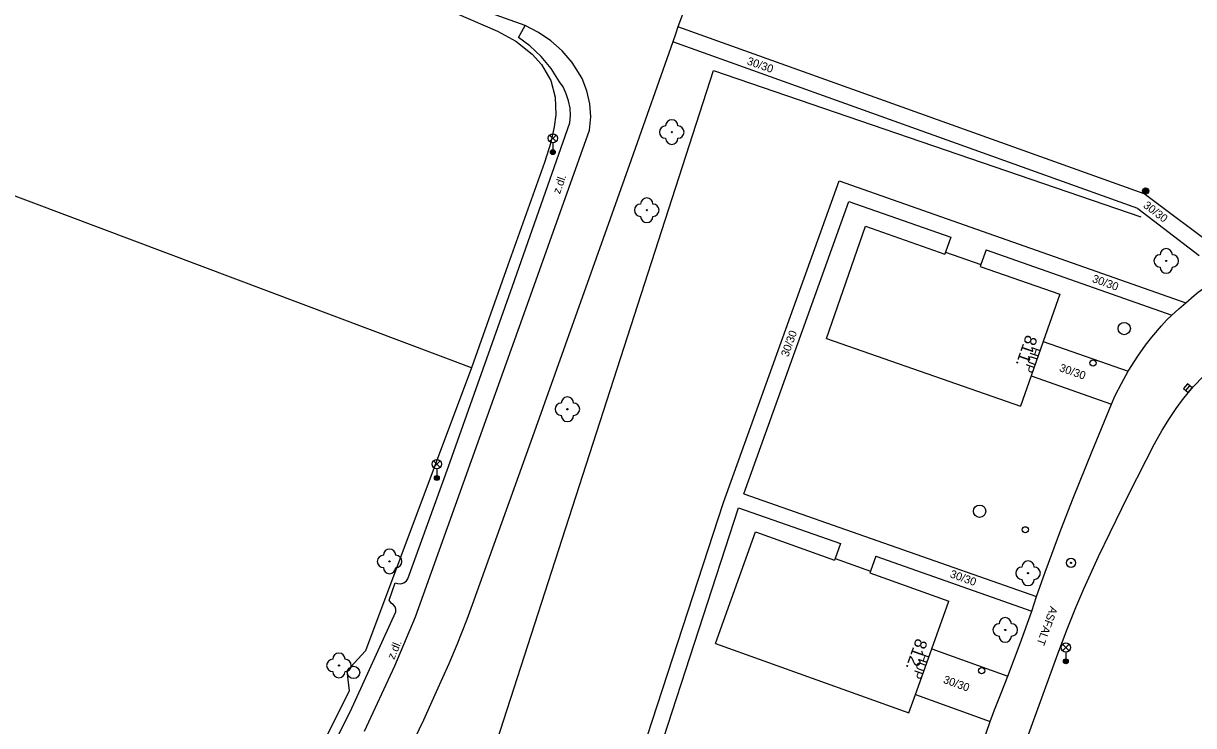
# Model space of a CAD drawing. Extents: x -539515 to -538098, y -1182060 to -1180157.
# Drawn here: x -538413 to -538318, y -1181014 to -1180956.9 of the extents above; entities that cross this region are included whole.
import ezdxf

# ---------------------------------------------------------------- set-up
doc = ezdxf.new("R2010")
doc.units = 0
for name, color, linetype in [('Vrstva 10', 7, 'Continuous'), ('Vrstva 11', 7, 'Continuous'), ('Vrstva 21', 7, 'Continuous'), ('Vrstva 22', 7, 'Continuous'), ('Vrstva 25', 7, 'Continuous'), ('Vrstva 27', 7, 'Continuous'), ('Vrstva 28', 7, 'Continuous'), ('Vrstva 33', 7, 'Continuous'), ('Vrstva 40', 7, 'Continuous'), ('Vrstva 41', 7, 'Continuous'), ('Vrstva 47', 7, 'Continuous'), ('Vrstva 5', 7, 'Continuous'), ('Vrstva 7', 7, 'Continuous')]:
    doc.layers.add(name, color=color, linetype=linetype)

msp = doc.modelspace()

# ---------------------------------------------------------------- linework, layer by layer
at = {"layer": 'Vrstva 10'}
for p, q in [((-538372.26, -1180957.12), (-538385.543, -1180952.352)), ((-538360.26, -1180958.45), (-538363.662, -1180968.026)), ((-538372.08, -1180979.74), (-538367.02, -1180965.61)), ((-538363.662, -1180968.026), (-538367.07, -1180977.6)), ((-538367.07, -1180977.6), (-538371.802, -1180990.878)), ((-538381.15, -1181005.13), (-538372.08, -1180979.74)), ((-538371.802, -1180990.878), (-538376.55, -1181004.15)), ((-538330.846, -1181013.176), (-538329.01, -1181008.14)), ((-538332.661, -1181018.214), (-538330.846, -1181013.176))]:
    msp.add_line(p, q, dxfattribs=at)
for points in [[(-538357.82, -1180951.73), (-538358.841, -1180954.47), (-538359.86, -1180957.21), (-538360.061, -1180957.83), (-538360.26, -1180958.45)], [(-538367.78, -1180961.14), (-538368.452, -1180960.113), (-538369.252, -1180959.182), (-538370.167, -1180958.363), (-538371.18, -1180957.67), (-538372.26, -1180957.12)], [(-538367.02, -1180965.61), (-538366.936, -1180964.542), (-538367.013, -1180963.473), (-538367.247, -1180962.428), (-538367.634, -1180961.429), (-538367.78, -1180961.14)], [(-538321.875, -1180983.069), (-538321.379, -1180982.423), (-538320.587, -1180981.494), (-538320.167, -1180981.05), (-538319.73, -1180980.62), (-538319.17, -1180980.114), (-538318.6, -1180979.62), (-538317.933, -1180979.046), (-538317.591, -1180978.768), (-538317.23, -1180978.5), (-538316.681, -1180978.15), (-538316.143, -1180977.871), (-538315.62, -1180977.65), (-538315.115, -1180977.477), (-538314.631, -1180977.343), (-538314.17, -1180977.243)], [(-538324.338, -1180987.167), (-538323.836, -1180986.168), (-538323.28, -1180985.19), (-538322.501, -1180983.959), (-538321.875, -1180983.069)], [(-538320.519, -1180989.964), (-538319.931, -1180989.011), (-538319.385, -1180988.201), (-538318.878, -1180987.513), (-538318.41, -1180986.926), (-538317.98, -1180986.426), (-538317.177, -1180985.582), (-538316.527, -1180984.977), (-538316.011, -1180984.54), (-538315.187, -1180983.912), (-538314.3, -1180983.32), (-538313.819, -1180983.042)], [(-538327.767, -1180995.498), (-538326.223, -1180991.669), (-538324.64, -1180987.85), (-538324.338, -1180987.167)], [(-538321.84, -1180992.4), (-538321.152, -1180991.084), (-538320.519, -1180989.964)], [(-538325.689, -1181000.227), (-538324.758, -1180998.268), (-538323.317, -1180995.336), (-538321.84, -1180992.4)], [(-538330.73, -1181003.48), (-538330.036, -1181001.501), (-538328.763, -1180998.062), (-538327.767, -1180995.498)], [(-538329.01, -1181008.14), (-538328.242, -1181006.12), (-538327.53, -1181004.373), (-538326.88, -1181002.857), (-538325.689, -1181000.227)], [(-538334.156, -1181012.686), (-538333.605, -1181011.314), (-538333.06, -1181009.94), (-538332.072, -1181007.3), (-538331.11, -1181004.65), (-538330.918, -1181004.066), (-538330.73, -1181003.48)], [(-538376.55, -1181004.15), (-538376.99, -1181005.34), (-538377.811, -1181007.404), (-538378.461, -1181008.938), (-538379.473, -1181011.224)], [(-538382.832, -1181009.092), (-538381.15, -1181005.13)], [(-538385.313, -1181014.404), (-538382.832, -1181009.092)], [(-538379.473, -1181011.224), (-538380.51, -1181013.5), (-538381.612, -1181015.824), (-538382.75, -1181018.13)], [(-538336.981, -1181020.866), (-538335.754, -1181017.234), (-538334.5, -1181013.61), (-538334.156, -1181012.686)]]:
    msp.add_lwpolyline(points, dxfattribs=at)
at = {"layer": 'Vrstva 11'}
for p, q in [((-538372.8, -1180958.1), (-538372.26, -1180957.12)), ((-538322.003, -1180970.77), (-538359.86, -1180957.21)), ((-538322.493, -1180971.978), (-538360.26, -1180958.45)), ((-538373.29, -1180978.29), (-538368.62, -1180965.03)), ((-538356.147, -1180995.85), (-538346.746, -1180969.737)), ((-538346.746, -1180969.737), (-538318.6, -1180979.62)), ((-538354.511, -1180995.144), (-538345.966, -1180971.407)), ((-538345.966, -1180971.407), (-538337.694, -1180974.312)), ((-538313.504, -1180977.145), (-538322.003, -1180970.77)), ((-538322.493, -1180971.978), (-538317.52, -1180975.78)), ((-538337.694, -1180974.312), (-538338.118, -1180975.525)), ((-538334.826, -1180975.319), (-538335.248, -1180976.527)), ((-538334.826, -1180975.319), (-538319.73, -1180980.62)), ((-538378.49, -1180992.92), (-538373.29, -1180978.29)), ((-538330.196, -1180982.776), (-538323.28, -1180985.19)), ((-538331.171, -1180985.57), (-538324.64, -1180987.85)), ((-538381.78, -1181002.05), (-538378.49, -1180992.92)), ((-538354.511, -1180995.144), (-538330.73, -1181003.48)), ((-538364.141, -1181020.348), (-538356.147, -1180995.85)), ((-538362.914, -1181020.778), (-538354.92, -1180996.28)), ((-538354.92, -1180996.28), (-538346.647, -1180999.18)), ((-538346.647, -1180999.18), (-538347.079, -1181000.385)), ((-538343.786, -1181000.207), (-538344.218, -1181001.412)), ((-538343.786, -1181000.207), (-538331.11, -1181004.65)), ((-538339.227, -1181007.728), (-538333.06, -1181009.94)), ((-538340.558, -1181011.437), (-538334.5, -1181013.61))]:
    msp.add_line(p, q, dxfattribs=at)
for points in [[(-538369.46, -1180961.68), (-538370.144, -1180960.61), (-538370.958, -1180959.633), (-538371.887, -1180958.767), (-538372.8, -1180958.1)], [(-538368.62, -1180965.03), (-538368.576, -1180964.425), (-538368.612, -1180963.82), (-538368.726, -1180963.224), (-538368.919, -1180962.649), (-538369.185, -1180962.104), (-538369.46, -1180961.68)], [(-538383.12, -1181004.03), (-538383.31, -1181003.77), (-538382.81, -1181002.35), (-538382.62, -1181002.43)], [(-538382.62, -1181002.43), (-538382.363, -1181002.432), (-538382.118, -1181002.355), (-538381.907, -1181002.207), (-538381.78, -1181002.05)], [(-538386.475, -1181012.825), (-538382.76, -1181004.72)], [(-538382.76, -1181004.72), (-538382.757, -1181004.498), (-538382.82, -1181004.31), (-538382.976, -1181004.119), (-538383.12, -1181004.03)], [(-538391.03, -1181021.86), (-538386.475, -1181012.825)]]:
    msp.add_lwpolyline(points, dxfattribs=at)
at = {"layer": 'Vrstva 21'}
for radius in [0.375, 0.05]:
    msp.add_circle((-538327.93, -1181000.74), radius, dxfattribs=at)
at = {"layer": 'Vrstva 22'}
for centre in [(-538360.35, -1180965.77), (-538362.38, -1180972.11), (-538320.2, -1180976.23), (-538368.83, -1180988.27), (-538383.27, -1181000.62), (-538331.42, -1181001.58), (-538333.27, -1181006.19), (-538387.38, -1181009.07)]:
    msp.add_circle(centre, 0.05, dxfattribs=at)
for centre, start, end in [((-538360.35, -1180965.27), 0, 180), ((-538360.85, -1180965.77), 90, 270), ((-538359.85, -1180965.77), 270, 90), ((-538360.35, -1180966.27), 180, 0), ((-538362.38, -1180971.61), 0, 180), ((-538362.88, -1180972.11), 90, 270), ((-538361.88, -1180972.11), 270, 90), ((-538362.38, -1180972.61), 180, 0), ((-538320.2, -1180975.73), 0, 180), ((-538320.7, -1180976.23), 90, 270), ((-538319.7, -1180976.23), 270, 90), ((-538320.2, -1180976.73), 180, 0), ((-538368.83, -1180987.77), 0, 180), ((-538369.33, -1180988.27), 90, 270), ((-538368.33, -1180988.27), 270, 90), ((-538368.83, -1180988.77), 180, 0), ((-538383.27, -1181000.12), 0, 180), ((-538383.77, -1181000.62), 90, 270), ((-538382.77, -1181000.62), 270, 90), ((-538331.42, -1181001.08), 0, 180), ((-538383.27, -1181001.12), 180, 0), ((-538331.92, -1181001.58), 90, 270), ((-538330.92, -1181001.58), 270, 90), ((-538331.42, -1181002.08), 180, 0), ((-538333.77, -1181006.19), 90, 270), ((-538333.27, -1181005.69), 0, 180), ((-538332.77, -1181006.19), 270, 90), ((-538333.27, -1181006.69), 180, 0), ((-538387.88, -1181009.07), 90, 270), ((-538387.38, -1181008.57), 0, 180), ((-538386.88, -1181009.07), 270, 90), ((-538387.38, -1181009.57), 180, 0)]:
    msp.add_arc(centre, 0.5, start, end, dxfattribs=at)
at = {"layer": 'Vrstva 25'}
for radius in [0.25, 0.2, 0.15, 0.1, 0.05]:
    msp.add_circle((-538321.87, -1180970.54), radius, dxfattribs=at)
at = {"layer": 'Vrstva 27'}
msp.add_line((-538318.607, -1180986.736), (-538318.281, -1180986.358), dxfattribs=at)
msp.add_lwpolyline([(-538318.418, -1180986.9), (-538318.091, -1180986.521), (-538318.47, -1180986.194), (-538318.797, -1180986.573)], close=True, dxfattribs=at)
for centre in [(-538323.61, -1180981.72), (-538335.35, -1180996.55), (-538386.19, -1181009.64)]:
    msp.add_circle(centre, 0.5, dxfattribs=at)
at = {"layer": 'Vrstva 28'}
for centre in [(-538326.14, -1180984.509), (-538331.64, -1180998.053), (-538335.187, -1181009.495)]:
    msp.add_circle(centre, 0.25, dxfattribs=at)
at = {"layer": 'Vrstva 33'}
for p, q in [((-538370.275, -1180966.54), (-538369.745, -1180966.01)), ((-538370.275, -1180966.01), (-538369.745, -1180966.54)), ((-538370.01, -1180966.65), (-538370.01, -1180967.4)), ((-538379.695, -1180992.99), (-538379.165, -1180992.46)), ((-538379.695, -1180992.46), (-538379.165, -1180992.99)), ((-538379.43, -1180993.1), (-538379.43, -1180993.85)), ((-538328.615, -1181007.88), (-538328.085, -1181007.35)), ((-538328.615, -1181007.35), (-538328.085, -1181007.88)), ((-538328.35, -1181007.99), (-538328.35, -1181008.74))]:
    msp.add_line(p, q, dxfattribs=at)
for centre, radius in [((-538370.01, -1180966.275), 0.375), ((-538370.01, -1180967.4), 0.2), ((-538370.01, -1180967.4), 0.145), ((-538370.01, -1180967.4), 0.0876), ((-538379.43, -1180992.725), 0.375), ((-538379.43, -1180993.85), 0.2), ((-538379.43, -1180993.85), 0.145), ((-538379.43, -1180993.85), 0.0876), ((-538328.35, -1181007.615), 0.375), ((-538328.35, -1181008.74), 0.2), ((-538328.35, -1181008.74), 0.145), ((-538328.35, -1181008.74), 0.0876)]:
    msp.add_circle(centre, radius, dxfattribs=at)
at = {"layer": 'Vrstva 5'}
for p, q in [((-538347.797, -1180982.526), (-538344.617, -1180973.416)), ((-538344.617, -1180973.416), (-538338.168, -1180975.667)), ((-538338.118, -1180975.525), (-538338.168, -1180975.667)), ((-538338.118, -1180975.525), (-538335.248, -1180976.527)), ((-538335.248, -1180976.527), (-538335.298, -1180976.669)), ((-538335.298, -1180976.669), (-538328.85, -1180978.92)), ((-538347.797, -1180982.526), (-538332.03, -1180988.03)), ((-538356.809, -1181007.282), (-538353.559, -1180998.221)), ((-538353.559, -1180998.221), (-538347.13, -1181000.528)), ((-538347.079, -1181000.385), (-538347.13, -1181000.528)), ((-538347.079, -1181000.385), (-538344.218, -1181001.412)), ((-538344.218, -1181001.412), (-538344.269, -1181001.554)), ((-538344.269, -1181001.554), (-538337.84, -1181003.86)), ((-538356.809, -1181007.282), (-538341.09, -1181012.92))]:
    msp.add_line(p, q, dxfattribs=at)
for points in [[(-538328.85, -1180978.92), (-538330.196, -1180982.776)], [(-538330.196, -1180982.776), (-538331.171, -1180985.57)], [(-538331.171, -1180985.57), (-538332.03, -1180988.03)], [(-538339.227, -1181007.728), (-538337.84, -1181003.86)], [(-538340.558, -1181011.437), (-538339.227, -1181007.728)], [(-538341.09, -1181012.92), (-538340.558, -1181011.437)]]:
    msp.add_lwpolyline(points, dxfattribs=at)
at = {"layer": 'Vrstva 7'}
for p, q in [((-538380.086, -1180955.155), (-538374.5, -1180957.58)), ((-538376.61, -1180984.92), (-538449.9, -1180957.36)), ((-538375.95, -1181019.51), (-538356.97, -1180960.77)), ((-538356.97, -1180960.77), (-538322.259, -1180972.66)), ((-538370.7, -1180968.23), (-538373.655, -1180976.575)), ((-538373.655, -1180976.575), (-538376.61, -1180984.92)), ((-538376.61, -1180984.92), (-538385.22, -1181007.87)), ((-538386.55, -1181011.13), (-538391.18, -1181020.46))]:
    msp.add_line(p, q, dxfattribs=at)
for points in [[(-538374.5, -1180957.58), (-538373.016, -1180958.373), (-538371.679, -1180959.43)], [(-538371.679, -1180959.43), (-538370.93, -1180960.275), (-538370.18, -1180961.57), (-538369.814, -1180962.942), (-538369.777, -1180964.368), (-538369.895, -1180965.329), (-538370.181, -1180966.6), (-538370.7, -1180968.23)], [(-538385.22, -1181007.87), (-538386.74, -1181009.54), (-538386.55, -1181011.13)]]:
    msp.add_lwpolyline(points, dxfattribs=at)

# ---------------------------------------------------------------- texts
at = {"layer": 'Vrstva 40'}
for s, rotation, p in [('30/30', 340.60271, (-538354.293, -1180960.257)), ('z.dl.', 70.29739, (-538369.436, -1180970.833)), ('30/30', 322.59931, (-538322.121, -1180971.828)), ('30/30', 340.26071, (-538326.265, -1180977.925)), ('30/30', 70.20181, (-538350.897, -1180984.064)), ('30/30', 340.75569, (-538328.932, -1180985.16)), ('30/30', 340.26309, (-538337.811, -1181001.9)), ('ASFALT', 249.89561, (-538329.603, -1181004.218)), ('z.dl.', 66.67943, (-538382.9, -1181008.633)), ('30/30', 340.26713, (-538338.366, -1181010.467))]:
    msp.add_text(s, height=0.65, rotation=rotation, dxfattribs=at).set_placement(p)
at = {"layer": 'Vrstva 41'}
for rotation, p in [(250.75759, (-538331.063, -1180983.155)), (250.26609, (-538340.107, -1181008.017))]:
    msp.add_text('HUP', height=0.75, rotation=rotation, dxfattribs=at).set_placement(p)
at = {"layer": 'Vrstva 47'}
for s, rotation, p in [('811.', 250.75759, (-538331.573, -1180982.171)), ('812.', 250.26609, (-538340.492, -1181006.809))]:
    msp.add_text(s, height=1, rotation=rotation, dxfattribs=at).set_placement(p)

doc.saveas('drawing.dxf')
